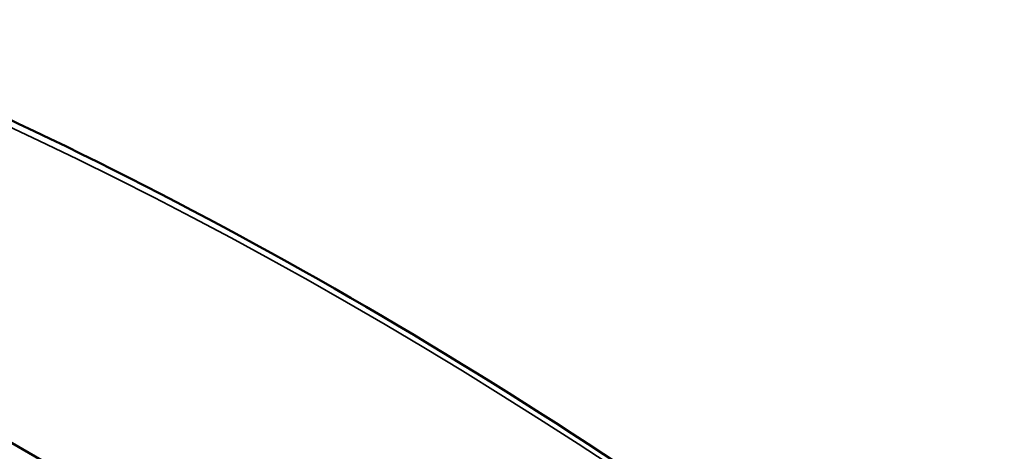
# Model space of a CAD drawing. Header units: millimetres. Extents: x 50 to 3176, y 50 to 2109.
# Tile 588 of 656: x 2040.12 to 2047.17, y 639.67 to 642.76. Entities that reach past the tile are written whole.
import ezdxf

# ---------------------------------------------------------------- set-up
doc = ezdxf.new("R2010")
doc.units = ezdxf.units.MM
doc.header["$LTSCALE"] = 10
doc.layers.add('Visible (ISO)', color=7, linetype='Continuous', lineweight=50)
doc.layers.add('Visible Narrow (ISO)', color=7, linetype='Continuous', lineweight=35)

msp = doc.modelspace()

# ---------------------------------------------------------------- linework, layer by layer
at = {"layer": 'Visible (ISO)'}
msp.add_line((2069.0027, 623.0246), (2035.0525, 642.6258), dxfattribs=at)
for points, knots in [([(2024.1503, 642.5806), (2025.8737, 643.5755), (2027.8404, 644.1477), (2032.0977, 644.4036), (2034.3878, 644.0879), (2039.1125, 642.5997), (2041.5469, 641.4274), (2046.3731, 638.32), (2048.7644, 636.385), (2051.6021, 633.593), (2052.1556, 633.0232), (2052.7009, 632.4365)], [5.497787, 5.497787, 5.497787, 5.497787, 5.77877, 5.77877, 6.059753, 6.059753, 6.340736, 6.340736, 6.621719, 6.621719, 6.690856, 6.690856, 6.690856, 6.690856]), ([(2054.0372, 576.1256), (2051.7931, 575.5732), (2049.2972, 575.5858), (2044.0373, 576.7342), (2041.272, 577.8772), (2035.7584, 581.1801), (2033.011, 583.341), (2027.815, 588.4597), (2025.3672, 591.4164), (2021.0176, 597.8263), (2019.1164, 601.2783), (2016.0522, 608.3295), (2014.8897, 611.9276), (2013.4217, 618.908), (2013.1165, 622.2891), (2013.3977, 628.4932), (2013.9841, 631.3152), (2015.9933, 636.1079), (2017.4145, 638.08), (2019.7024, 639.9501), (2020.2512, 640.3294), (2020.8269, 640.6618)], [2.522076, 2.522076, 2.522076, 2.522076, 2.840156, 2.840156, 3.160369, 3.160369, 3.481068, 3.481068, 3.801671, 3.801671, 4.122186, 4.122186, 4.442713, 4.442713, 4.763343, 4.763343, 5.084027, 5.084027, 5.403911, 5.403911, 5.497787, 5.497787, 5.497787, 5.497787])]:
    msp.add_open_spline(points, degree=3, knots=knots, dxfattribs=at)
at = {"layer": 'Visible Narrow (ISO)'}
for centre, major_axis, start_param, end_param in [((2042.5064, 611.0319), (18.175, -31.48), 1.952201, 6.117304), ((2042.4003, 610.9706), (18.25, -31.6099), 3.141593, 6.117304), ((2039.0769, 609.0519), (-18.25, 31.6099), 0, 2.975711)]:
    msp.add_ellipse(centre, major_axis=major_axis, ratio=0.57735, start_param=start_param, end_param=end_param, dxfattribs=at)

doc.saveas('drawing.dxf')
